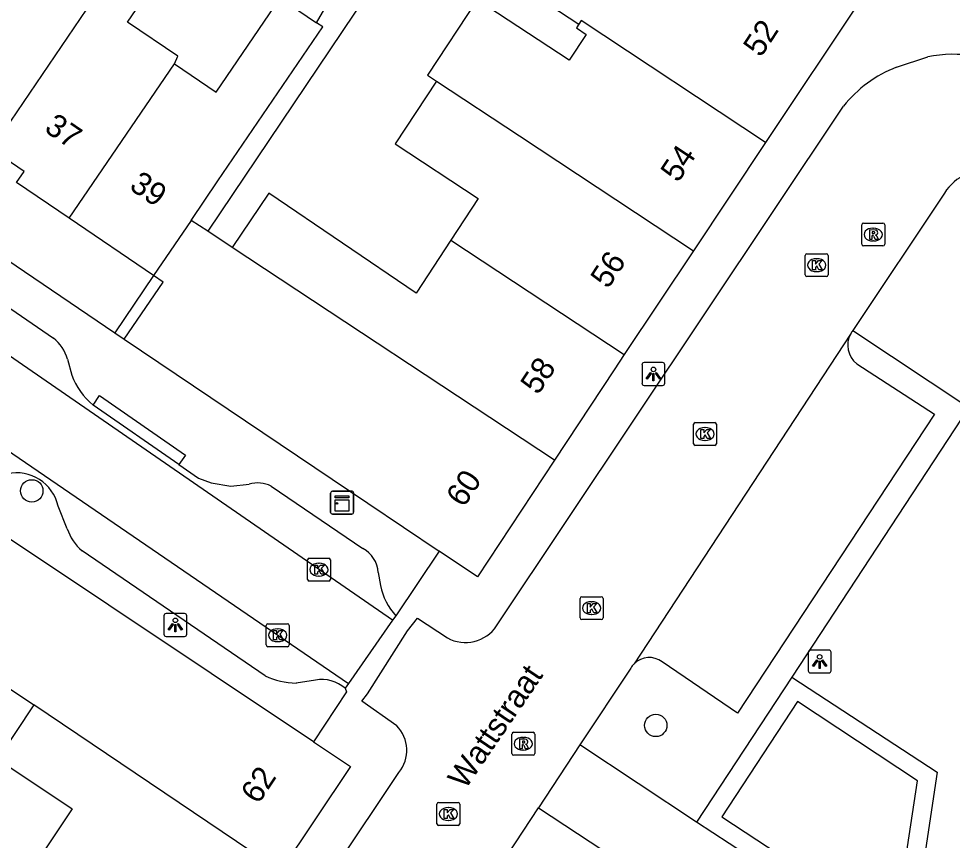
# Model space of a CAD drawing. Extents: x 159280 to 160375, y 384531 to 385872.
# Drawn here: x 159929.07 to 159969.86, y 384755.76 to 384791.65 of the extents above; entities that cross this region are included whole.
import ezdxf

# ---------------------------------------------------------------- set-up
doc = ezdxf.new("R2010")
doc.units = 0
for name, color, linetype in [('IMGEO_Boom', 7, 'Continuous'), ('IMGEO_Groenvoorziening', 7, 'Continuous'), ('IMGEO_Kast', 7, 'Continuous'), ('IMGEO_Kolk', 7, 'Continuous'), ('IMGEO_Lichtpunt', 7, 'Continuous'), ('IMGEO_Openbare_ruimte_label', 7, 'Continuous'), ('IMGEO_Pand', 7, 'Continuous'), ('IMGEO_Pand_nummerreeks', 7, 'Continuous'), ('IMGEO_Parkeervlak_open', 7, 'Continuous'), ('IMGEO_Rijbaan_lokaal_open', 7, 'Continuous'), ('IMGEO_Rioolput', 7, 'Continuous'), ('IMGEO_Voetpad_open', 7, 'Continuous')]:
    doc.layers.add(name, color=color, linetype=linetype)

msp = doc.modelspace()

# ---------------------------------------------------------------- linework, layer by layer
at = {"layer": 'IMGEO_Boom'}
for centre in [(159929.644, 384771.022), (159956.903, 384760.781)]:
    msp.add_circle(centre, 0.489, dxfattribs=at)
at = {"layer": 'IMGEO_Groenvoorziening'}
msp.add_lwpolyline([(159962.846, 384762.885), (159958.69, 384756.557)], dxfattribs=at)
at = {"layer": 'IMGEO_Kast'}
for p, q in [((159942.775, 384771.011), (159943.616, 384771.011)), ((159943.616, 384771.011), (159942.775, 384771.011)), ((159942.7, 384770.086), (159942.7, 384770.927)), ((159942.7, 384770.927), (159942.7, 384770.086)), ((159943.7, 384770.936), (159943.7, 384770.095)), ((159943.7, 384770.095), (159943.7, 384770.936)), ((159943.625, 384770.011), (159942.784, 384770.011)), ((159942.784, 384770.011), (159943.625, 384770.011))]:
    msp.add_line(p, q, dxfattribs=at)
for points in [[(159942.895, 384770.801), (159943.495, 384770.801), (159943.495, 384770.716), (159942.895, 384770.716), (159942.895, 384770.801)], [(159942.895, 384770.626), (159943.495, 384770.626), (159943.495, 384770.137), (159942.895, 384770.137), (159942.895, 384770.626)]]:
    msp.add_lwpolyline(points, dxfattribs=at)
msp.add_circle((159942.979, 384770.475), 0.0377, dxfattribs=at)
for centre, start, end in [((159942.778, 384770.933), 92.4484, 184.2845), ((159942.778, 384770.933), 92.4484, 184.2845), ((159943.622, 384770.933), 2.4484, 94.2845), ((159943.622, 384770.933), 2.4484, 94.2845), ((159942.778, 384770.089), 182.4484, 274.2845), ((159942.778, 384770.089), 182.4484, 274.2845), ((159943.622, 384770.089), 272.4484, 4.2845), ((159943.622, 384770.089), 272.4484, 4.2845)]:
    msp.add_arc(centre, 0.0779, start, end, dxfattribs=at)
at = {"layer": 'IMGEO_Kolk'}
for p, q in [((159963.434, 384780.455), (159963.434, 384781.307)), ((159963.509, 384781.381), (159964.361, 384781.381)), ((159964.435, 384781.307), (159964.435, 384780.455)), ((159963.922, 384781.161), (159963.947, 384781.161)), ((159963.945, 384780.601), (159963.92, 384780.601)), ((159964.361, 384780.381), (159963.509, 384780.381)), ((159958.556, 384773.082), (159958.556, 384773.934)), ((159958.631, 384774.008), (159959.483, 384774.008)), ((159959.557, 384773.934), (159959.557, 384773.082)), ((159959.044, 384773.788), (159959.069, 384773.788)), ((159959.067, 384773.228), (159959.042, 384773.228)), ((159959.483, 384773.008), (159958.631, 384773.008)), ((159941.688, 384767.157), (159941.688, 384768.009)), ((159941.763, 384768.083), (159942.615, 384768.083)), ((159942.176, 384767.863), (159942.201, 384767.863)), ((159942.689, 384768.009), (159942.689, 384767.157)), ((159942.615, 384767.083), (159941.763, 384767.083)), ((159942.199, 384767.303), (159942.174, 384767.303)), ((159953.598, 384765.476), (159953.598, 384766.328)), ((159953.673, 384766.402), (159954.525, 384766.402)), ((159954.086, 384766.182), (159954.111, 384766.182)), ((159954.599, 384766.328), (159954.599, 384765.476)), ((159954.525, 384765.402), (159953.673, 384765.402)), ((159954.109, 384765.622), (159954.084, 384765.622)), ((159939.887, 384764.293), (159939.887, 384765.145)), ((159939.962, 384765.219), (159940.814, 384765.219)), ((159940.375, 384764.999), (159940.4, 384764.999)), ((159940.888, 384765.145), (159940.888, 384764.293)), ((159940.814, 384764.219), (159939.962, 384764.219)), ((159940.398, 384764.439), (159940.373, 384764.439)), ((159947.343, 384756.488), (159947.343, 384757.34)), ((159947.418, 384757.414), (159948.27, 384757.414)), ((159947.831, 384757.194), (159947.856, 384757.194)), ((159948.344, 384757.34), (159948.344, 384756.488)), ((159948.27, 384756.414), (159947.418, 384756.414)), ((159947.854, 384756.634), (159947.829, 384756.634))]:
    msp.add_line(p, q, dxfattribs=at)
for points in [[(159963.434, 384780.455), (159963.434, 384781.307)], [(159963.509, 384781.381), (159964.361, 384781.381)], [(159964.435, 384781.307), (159964.435, 384780.455)], [(159963.755, 384781.081), (159963.878, 384781.081), (159963.878, 384780.93), (159964.008, 384781.081), (159964.172, 384781.081), (159964.026, 384780.93), (159964.179, 384780.681), (159964.027, 384780.681), (159963.942, 384780.845), (159963.878, 384780.778), (159963.878, 384780.681), (159963.755, 384780.681), (159963.755, 384781.081)], [(159964.361, 384780.381), (159963.509, 384780.381)], [(159958.556, 384773.082), (159958.556, 384773.934)], [(159958.631, 384774.008), (159959.483, 384774.008)], [(159959.557, 384773.934), (159959.557, 384773.082)], [(159958.877, 384773.708), (159959, 384773.708), (159959, 384773.557), (159959.13, 384773.708), (159959.294, 384773.708), (159959.148, 384773.557), (159959.301, 384773.308), (159959.149, 384773.308), (159959.064, 384773.472), (159959, 384773.405), (159959, 384773.308), (159958.877, 384773.308), (159958.877, 384773.708)], [(159959.483, 384773.008), (159958.631, 384773.008)], [(159941.688, 384767.157), (159941.688, 384768.009)], [(159941.763, 384768.083), (159942.615, 384768.083)], [(159942.009, 384767.783), (159942.132, 384767.783), (159942.132, 384767.632), (159942.262, 384767.783), (159942.426, 384767.783), (159942.28, 384767.632), (159942.433, 384767.383), (159942.281, 384767.383), (159942.196, 384767.547), (159942.132, 384767.48), (159942.132, 384767.383), (159942.009, 384767.383), (159942.009, 384767.783)], [(159942.689, 384768.009), (159942.689, 384767.157)], [(159942.615, 384767.083), (159941.763, 384767.083)], [(159953.598, 384765.476), (159953.598, 384766.328)], [(159953.673, 384766.402), (159954.525, 384766.402)], [(159954.599, 384766.328), (159954.599, 384765.476)], [(159953.919, 384766.102), (159954.042, 384766.102), (159954.042, 384765.951), (159954.172, 384766.102), (159954.336, 384766.102), (159954.19, 384765.951), (159954.343, 384765.702), (159954.191, 384765.702), (159954.106, 384765.866), (159954.042, 384765.799), (159954.042, 384765.702), (159953.919, 384765.702), (159953.919, 384766.102)], [(159954.525, 384765.402), (159953.673, 384765.402)], [(159939.887, 384764.293), (159939.887, 384765.145)], [(159939.962, 384765.219), (159940.814, 384765.219)], [(159940.208, 384764.919), (159940.331, 384764.919), (159940.331, 384764.768), (159940.461, 384764.919), (159940.625, 384764.919), (159940.479, 384764.768), (159940.632, 384764.519), (159940.48, 384764.519), (159940.395, 384764.683), (159940.331, 384764.616), (159940.331, 384764.519), (159940.208, 384764.519), (159940.208, 384764.919)], [(159940.888, 384765.145), (159940.888, 384764.293)], [(159940.814, 384764.219), (159939.962, 384764.219)], [(159947.343, 384756.488), (159947.343, 384757.34)], [(159947.418, 384757.414), (159948.27, 384757.414)], [(159948.344, 384757.34), (159948.344, 384756.488)], [(159947.664, 384757.114), (159947.787, 384757.114), (159947.787, 384756.963), (159947.917, 384757.114), (159948.081, 384757.114), (159947.935, 384756.963), (159948.088, 384756.714), (159947.936, 384756.714), (159947.851, 384756.878), (159947.787, 384756.811), (159947.787, 384756.714), (159947.664, 384756.714), (159947.664, 384757.114)], [(159948.27, 384756.414), (159947.418, 384756.414)]]:
    msp.add_lwpolyline(points, dxfattribs=at)
for centre, start, end in [((159963.511, 384781.305), 91.552, 178.448), ((159963.511, 384781.305), 91.552, 178.448), ((159964.359, 384781.305), 1.552, 88.448), ((159964.359, 384781.305), 1.552, 88.448), ((159963.511, 384780.457), 181.552, 268.448), ((159963.511, 384780.457), 181.552, 268.448), ((159964.359, 384780.457), 271.552, 358.448), ((159964.359, 384780.457), 271.552, 358.448), ((159958.633, 384773.932), 91.552, 178.448), ((159958.633, 384773.932), 91.552, 178.448), ((159959.481, 384773.932), 1.552, 88.448), ((159959.481, 384773.932), 1.552, 88.448), ((159958.633, 384773.084), 181.552, 268.448), ((159958.633, 384773.084), 181.552, 268.448), ((159959.481, 384773.084), 271.552, 358.448), ((159959.481, 384773.084), 271.552, 358.448), ((159941.765, 384768.007), 91.552, 178.448), ((159941.765, 384768.007), 91.552, 178.448), ((159942.613, 384768.007), 1.552, 88.448), ((159942.613, 384768.007), 1.552, 88.448), ((159941.765, 384767.159), 181.552, 268.448), ((159941.765, 384767.159), 181.552, 268.448), ((159942.613, 384767.159), 271.552, 358.448), ((159942.613, 384767.159), 271.552, 358.448), ((159953.675, 384766.326), 91.552, 178.448), ((159953.675, 384766.326), 91.552, 178.448), ((159954.523, 384766.326), 1.552, 88.448), ((159954.523, 384766.326), 1.552, 88.448), ((159953.675, 384765.478), 181.552, 268.448), ((159953.675, 384765.478), 181.552, 268.448), ((159954.523, 384765.478), 271.552, 358.448), ((159954.523, 384765.478), 271.552, 358.448), ((159939.964, 384765.143), 91.552, 178.448), ((159939.964, 384765.143), 91.552, 178.448), ((159940.812, 384765.143), 1.552, 88.448), ((159940.812, 384765.143), 1.552, 88.448), ((159939.964, 384764.295), 181.552, 268.448), ((159939.964, 384764.295), 181.552, 268.448), ((159940.812, 384764.295), 271.552, 358.448), ((159940.812, 384764.295), 271.552, 358.448), ((159947.42, 384757.338), 91.552, 178.448), ((159947.42, 384757.338), 91.552, 178.448), ((159948.268, 384757.338), 1.552, 88.448), ((159948.268, 384757.338), 1.552, 88.448), ((159947.42, 384756.49), 181.552, 268.448), ((159947.42, 384756.49), 181.552, 268.448), ((159948.268, 384756.49), 271.552, 358.448), ((159948.268, 384756.49), 271.552, 358.448)]:
    msp.add_arc(centre, 0.0765, start, end, dxfattribs=at)
for centre, major_axis, ratio, start_param, end_param in [((159963.921, 384780.881), (-0.387, 0.002), 0.722429, 4.712389, 7.853982), ((159963.946, 384780.881), (-0.39, 0.002), 0.717154, 1.570796, 4.712389), ((159959.043, 384773.508), (-0.387, 0.002), 0.722429, 4.712389, 7.853982), ((159959.068, 384773.508), (-0.39, 0.002), 0.717154, 1.570796, 4.712389), ((159942.175, 384767.583), (-0.387, 0.002), 0.722429, 4.712389, 7.853982), ((159942.2, 384767.583), (-0.39, 0.002), 0.717154, 1.570796, 4.712389), ((159954.085, 384765.902), (-0.387, 0.002), 0.722429, 4.712389, 7.853982), ((159954.11, 384765.902), (-0.39, 0.002), 0.717154, 1.570796, 4.712389), ((159940.374, 384764.719), (-0.387, 0.002), 0.722429, 4.712389, 7.853982), ((159940.399, 384764.719), (-0.39, 0.002), 0.717154, 1.570796, 4.712389), ((159947.83, 384756.914), (-0.387, 0.002), 0.722429, 4.712389, 7.853982), ((159947.855, 384756.914), (-0.39, 0.002), 0.717154, 1.570796, 4.712389)]:
    msp.add_ellipse(centre, major_axis=major_axis, ratio=ratio, start_param=start_param, end_param=end_param, dxfattribs=at)
at = {"layer": 'IMGEO_Lichtpunt'}
for p, q in [((159956.303, 384776.53), (159956.303, 384775.723)), ((159956.303, 384776.53), (159956.303, 384775.723)), ((159957.205, 384776.625), (159956.397, 384776.625)), ((159957.205, 384776.625), (159956.397, 384776.625)), ((159957.299, 384775.723), (159957.299, 384776.53)), ((159957.299, 384775.723), (159957.299, 384776.53)), ((159956.397, 384775.629), (159957.205, 384775.629)), ((159956.397, 384775.629), (159957.205, 384775.629)), ((159935.419, 384765.571), (159935.419, 384764.764)), ((159935.419, 384765.571), (159935.419, 384764.764)), ((159936.321, 384765.666), (159935.513, 384765.666)), ((159936.321, 384765.666), (159935.513, 384765.666)), ((159936.415, 384764.764), (159936.415, 384765.571)), ((159936.415, 384764.764), (159936.415, 384765.571)), ((159935.513, 384764.67), (159936.321, 384764.67)), ((159935.513, 384764.67), (159936.321, 384764.67)), ((159963.564, 384763.975), (159963.564, 384763.168)), ((159963.564, 384763.975), (159963.564, 384763.168)), ((159964.466, 384764.07), (159963.658, 384764.07)), ((159964.466, 384764.07), (159963.658, 384764.07)), ((159964.56, 384763.168), (159964.56, 384763.975)), ((159964.56, 384763.168), (159964.56, 384763.975)), ((159963.658, 384763.074), (159964.466, 384763.074)), ((159963.658, 384763.074), (159964.466, 384763.074))]:
    msp.add_line(p, q, dxfattribs=at)
for points in [[(159956.677, 384776.194), (159956.716, 384776.166), (159956.528, 384775.904), (159956.49, 384775.931), (159956.677, 384776.194)], [(159956.779, 384776.146), (159956.826, 384776.146), (159956.826, 384775.824), (159956.779, 384775.824), (159956.779, 384776.146)], [(159956.889, 384776.166), (159956.927, 384776.193), (159957.114, 384775.931), (159957.075, 384775.903), (159956.889, 384776.166)], [(159935.793, 384765.235), (159935.832, 384765.207), (159935.644, 384764.945), (159935.606, 384764.972), (159935.793, 384765.235)], [(159935.895, 384765.187), (159935.942, 384765.187), (159935.942, 384764.865), (159935.895, 384764.865), (159935.895, 384765.187)], [(159936.005, 384765.207), (159936.043, 384765.234), (159936.23, 384764.972), (159936.191, 384764.944), (159936.005, 384765.207)], [(159963.938, 384763.639), (159963.977, 384763.611), (159963.789, 384763.349), (159963.751, 384763.376), (159963.938, 384763.639)], [(159964.04, 384763.591), (159964.087, 384763.591), (159964.087, 384763.269), (159964.04, 384763.269), (159964.04, 384763.591)], [(159964.15, 384763.611), (159964.188, 384763.638), (159964.375, 384763.376), (159964.336, 384763.348), (159964.15, 384763.611)]]:
    msp.add_lwpolyline(points, dxfattribs=at)
for centre in [(159956.802, 384776.328), (159935.918, 384765.369), (159964.063, 384763.773)]:
    msp.add_circle(centre, 0.0994, dxfattribs=at)
for centre, start, end in [((159956.397, 384776.53), 90, 180), ((159956.397, 384776.53), 90, 180), ((159957.205, 384776.53), 0, 90), ((159957.205, 384776.53), 0, 90), ((159956.397, 384775.723), 180, 270), ((159956.397, 384775.723), 180, 270), ((159957.205, 384775.723), 270, 0), ((159957.205, 384775.723), 270, 360), ((159935.513, 384765.571), 90, 180), ((159935.513, 384765.571), 90, 180), ((159936.321, 384765.571), 0, 90), ((159936.321, 384765.571), 0, 90), ((159935.513, 384764.764), 180, 270), ((159935.513, 384764.764), 180, 270), ((159936.321, 384764.764), 270, 0), ((159936.321, 384764.764), 270, 360), ((159963.658, 384763.975), 90, 180), ((159963.658, 384763.975), 90, 180), ((159964.466, 384763.975), 0, 90), ((159964.466, 384763.975), 0, 90), ((159963.658, 384763.168), 180, 270), ((159963.658, 384763.168), 180, 270), ((159964.466, 384763.168), 270, 0), ((159964.466, 384763.168), 270, 360)]:
    msp.add_arc(centre, 0.0946, start, end, dxfattribs=at)
at = {"layer": 'IMGEO_Pand'}
for points in [[(159949.334, 384800.325), (159951.812, 384798.686), (159948.987, 384794.413), (159953.54, 384791.402)], [(159933.975, 384794.928), (159927.866, 384785.95)], [(159935.876, 384789.676), (159936.022, 384790.008), (159933.829, 384791.499), (159935.47, 384793.912), (159935.276, 384794.044)], [(159935.876, 384789.676), (159937.7, 384788.436), (159940.499, 384792.553), (159942.089, 384791.472)], [(159953.54, 384791.402), (159953.434, 384791.241), (159953.862, 384790.958), (159953.122, 384789.833), (159949.098, 384792.479), (159946.931, 384789.184), (159947.328, 384788.922)], [(159965.877, 384792.509), (159961.702, 384786.245)], [(159936.607, 384782.839), (159937.777, 384784.56), (159942.353, 384791.292), (159942.089, 384791.472)], [(159961.702, 384786.245), (159953.647, 384791.564), (159953.54, 384791.402)], [(159931.283, 384782.927), (159935.876, 384789.676)], [(159947.328, 384788.922), (159945.521, 384786.186), (159949.148, 384783.791), (159947.954, 384781.975)], [(159947.328, 384788.922), (159950.95, 384786.53), (159958.548, 384781.513)], [(159961.702, 384786.245), (159958.548, 384781.513)], [(159931.283, 384782.927), (159928.98, 384784.492), (159929.305, 384784.971), (159927.866, 384785.95)], [(159947.954, 384781.975), (159946.433, 384779.662), (159940.001, 384784.024), (159938.397, 384781.657)], [(159934.966, 384780.424), (159931.283, 384782.927)], [(159936.607, 384782.839), (159934.966, 384780.424)], [(159937.33, 384782.362), (159936.607, 384782.839)], [(159938.397, 384781.657), (159937.33, 384782.362)], [(159952.475, 384772.36), (159938.397, 384781.657)], [(159947.954, 384781.975), (159955.525, 384776.977)], [(159958.548, 384781.513), (159955.525, 384776.977)], [(159933.683, 384777.648), (159935.379, 384780.143), (159934.966, 384780.424)], [(159933.683, 384777.648), (159942.761, 384771.531), (159947.447, 384768.384)], [(159955.525, 384776.977), (159955.081, 384776.311), (159952.475, 384772.36)], [(159952.475, 384772.36), (159949.115, 384767.264), (159947.447, 384768.384)], [(159941.948, 384760.067), (159928.533, 384769.015), (159928.216, 384769.226)], [(159925.251, 384764.675), (159929.734, 384761.676)], [(159929.734, 384761.676), (159928.152, 384759.312), (159931.409, 384757.133), (159930.098, 384755.174), (159931.076, 384754.52)], [(159940.51, 384754.414), (159929.734, 384761.676)], [(159941.948, 384760.067), (159943.565, 384758.989), (159940.51, 384754.414)]]:
    msp.add_lwpolyline(points, dxfattribs=at)
at = {"layer": 'IMGEO_Parkeervlak_open'}
msp.add_lwpolyline([(159965.683, 384776.579), (159969.074, 384774.378), (159960.473, 384761.317), (159957.187, 384763.556)], dxfattribs=at)
for centre, radius, start, end in [((159966.32, 384777.387), 1.029, 151.7372, 231.7322), ((159956.62, 384762.804), 0.941, 52.9946, 134.6459)]:
    msp.add_arc(centre, radius, start, end, dxfattribs=at)
at = {"layer": 'IMGEO_Rijbaan_lokaal_open'}
for points in [[(159945.396, 384765.37), (159926.959, 384778.09), (159908.324, 384790.738), (159887.611, 384804.749)], [(159885.702, 384801.937), (159896.121, 384794.85), (159926.868, 384773.971), (159943.479, 384762.606)], [(159967.424, 384789.53), (159968.788, 384789.979)], [(159949.951, 384765.129), (159965.104, 384787.823)], [(159969.518, 384784.029), (159965.512, 384778.023)], [(159965.414, 384777.874), (159955.959, 384763.474)], [(159945.396, 384765.37), (159943.479, 384762.606)], [(159945.586, 384760.763), (159944.062, 384761.845), (159944.309, 384762.159), (159946.052, 384764.917), (159946.494, 384765.461), (159947.799, 384764.604)], [(159955.812, 384763.287), (159953.587, 384759.934)], [(159953.587, 384759.934), (159951.777, 384757.185)], [(159931.969, 384738.216), (159945.68, 384758.724)], [(159948.735, 384752.544), (159951.777, 384757.185)]]:
    msp.add_lwpolyline(points, dxfattribs=at)
for centre, radius, start, end in [((159969.907, 384784.435), 5.656, 80.4239, 101.4116), ((159969.404, 384784.408), 5.491, 111.1402, 141.5493), ((159971.245, 384782.971), 2.025, 76.1085, 148.5084), ((159966.459, 384777.294), 1.195, 142.388, 150.9447), ((159948.587, 384766.048), 1.645, 241.3842, 326.0359), ((159956.587, 384762.829), 0.9, 134.237, 149.4215), ((159944.491, 384759.691), 1.533, 320.8841, 44.395)]:
    msp.add_arc(centre, radius, start, end, dxfattribs=at)
at = {"layer": 'IMGEO_Rioolput'}
for p, q in [((159965.904, 384781.793), (159965.904, 384782.645)), ((159965.979, 384782.719), (159966.831, 384782.719)), ((159966.392, 384782.499), (159966.417, 384782.499)), ((159966.905, 384782.645), (159966.905, 384781.793)), ((159966.831, 384781.719), (159965.979, 384781.719)), ((159966.415, 384781.939), (159966.39, 384781.939)), ((159950.615, 384759.553), (159950.615, 384760.405)), ((159950.69, 384760.479), (159951.542, 384760.479)), ((159951.616, 384760.405), (159951.616, 384759.553)), ((159951.103, 384760.259), (159951.128, 384760.259)), ((159951.126, 384759.699), (159951.101, 384759.699)), ((159951.542, 384759.479), (159950.69, 384759.479))]:
    msp.add_line(p, q, dxfattribs=at)
for points in [[(159965.904, 384781.793), (159965.904, 384782.645)], [(159965.979, 384782.719), (159966.831, 384782.719)], [(159966.905, 384782.645), (159966.905, 384781.793)], [(159966.493, 384782.417), (159966.241, 384782.419), (159966.241, 384782.019)], [(159966.241, 384782.019), (159966.365, 384782.019), (159966.365, 384782.181), (159966.376, 384782.181)], [(159966.419, 384782.338), (159966.365, 384782.338), (159966.365, 384782.257)], [(159966.365, 384782.257), (159966.417, 384782.257)], [(159966.423, 384782.152), (159966.494, 384782.019), (159966.634, 384782.019), (159966.569, 384782.145)], [(159966.831, 384781.719), (159965.979, 384781.719)], [(159950.615, 384759.553), (159950.615, 384760.405)], [(159950.69, 384760.479), (159951.542, 384760.479)], [(159951.616, 384760.405), (159951.616, 384759.553)], [(159951.204, 384760.177), (159950.952, 384760.179), (159950.952, 384759.779)], [(159951.13, 384760.098), (159951.076, 384760.098), (159951.076, 384760.017)], [(159951.076, 384760.017), (159951.128, 384760.017)], [(159950.952, 384759.779), (159951.076, 384759.779), (159951.076, 384759.941), (159951.087, 384759.941)], [(159951.134, 384759.912), (159951.205, 384759.779), (159951.345, 384759.779), (159951.28, 384759.905)], [(159951.542, 384759.479), (159950.69, 384759.479)]]:
    msp.add_lwpolyline(points, dxfattribs=at)
for centre, radius, start, end in [((159965.981, 384782.643), 0.0765, 91.552, 178.448), ((159965.981, 384782.643), 0.0765, 91.552, 178.448), ((159966.829, 384782.643), 0.0765, 1.552, 88.448), ((159966.829, 384782.643), 0.0765, 1.552, 88.448), ((159966.375, 384782.128), 0.0533, 26.0293, 88.6989), ((159966.401, 384782.446), 0.19, 274.7715, 282.9687), ((159966.425, 384782.242), 0.0964, 77.0061, 93.1865), ((159966.439, 384782.299), 0.0378, 276.6634, 79.6772), ((159966.492, 384782.307), 0.109, 350.3612, 89.416), ((159966.49, 384782.307), 0.112, 277.5842, 350.9817), ((159966.474, 384782.092), 0.108, 29.5134, 73.7905), ((159965.981, 384781.795), 0.0765, 181.552, 268.448), ((159965.981, 384781.795), 0.0765, 181.552, 268.448), ((159966.829, 384781.795), 0.0765, 271.552, 358.448), ((159966.829, 384781.795), 0.0765, 271.552, 358.448), ((159950.692, 384760.403), 0.0765, 91.552, 178.448), ((159950.692, 384760.403), 0.0765, 91.552, 178.448), ((159951.54, 384760.403), 0.0765, 1.552, 88.448), ((159951.54, 384760.403), 0.0765, 1.552, 88.448), ((159951.112, 384760.206), 0.19, 274.7715, 282.9687), ((159951.136, 384760.002), 0.0964, 77.0061, 93.1865), ((159951.15, 384760.059), 0.0378, 276.6634, 79.6772), ((159951.203, 384760.067), 0.109, 350.3612, 89.416), ((159951.201, 384760.067), 0.112, 277.5842, 350.9817), ((159951.086, 384759.888), 0.0533, 26.0293, 88.6989), ((159951.185, 384759.852), 0.108, 29.5134, 73.7905), ((159950.692, 384759.555), 0.0765, 181.552, 268.448), ((159950.692, 384759.555), 0.0765, 181.552, 268.448), ((159951.54, 384759.555), 0.0765, 271.552, 358.448), ((159951.54, 384759.555), 0.0765, 271.552, 358.448)]:
    msp.add_arc(centre, radius, start, end, dxfattribs=at)
for centre, major_axis, ratio, start_param, end_param in [((159966.391, 384782.219), (-0.387, 0.002), 0.722429, 4.712389, 7.853982), ((159966.416, 384782.219), (-0.39, 0.002), 0.717154, 1.570796, 4.712389), ((159951.102, 384759.979), (-0.387, 0.002), 0.722429, 4.712389, 7.853982), ((159951.127, 384759.979), (-0.39, 0.002), 0.717154, 1.570796, 4.712389)]:
    msp.add_ellipse(centre, major_axis=major_axis, ratio=ratio, start_param=start_param, end_param=end_param, dxfattribs=at)
at = {"layer": 'IMGEO_Voetpad_open'}
for points in [[(159857.677, 384829.243), (159933.27, 384777.928)], [(159949.334, 384800.325), (159943.736, 384791.88), (159937.33, 384782.362)], [(159942.089, 384791.472), (159945.066, 384796.62), (159941.887, 384798.741)], [(159923.31, 384782.69), (159930.592, 384777.696)], [(159934.966, 384780.424), (159933.27, 384777.928)], [(159965.512, 384778.023), (159970.581, 384774.664), (159962.846, 384762.885)], [(159933.27, 384777.928), (159933.683, 384777.648)], [(159931.202, 384776.777), (159931.389, 384776.081)], [(159932.321, 384774.773), (159932.606, 384775.184), (159936.358, 384772.584), (159936.068, 384772.177)], [(159936.068, 384772.177), (159932.321, 384774.773)], [(159936.068, 384772.177), (159936.924, 384771.584), (159937.485, 384771.371), (159938.339, 384771.222), (159939.138, 384771.322)], [(159940.104, 384771.234), (159944.104, 384768.507)], [(159931.19, 384769.371), (159930.795, 384770.357)], [(159939.837, 384762.948), (159931.838, 384768.402)], [(159947.447, 384768.384), (159945.552, 384765.562)], [(159944.779, 384767.462), (159944.88, 384766.889)], [(159945.552, 384765.562), (159945.396, 384765.37)], [(159962.846, 384762.885), (159969.196, 384758.743), (159967.965, 384750.5), (159958.69, 384756.557)], [(159942.037, 384762.762), (159941.201, 384762.624)], [(159943.479, 384762.606), (159943.334, 384762.401)], [(159943.334, 384762.401), (159943.396, 384762.244), (159941.948, 384760.067)], [(159959.791, 384756.787), (159967.352, 384751.824), (159968.344, 384758.36), (159963.096, 384761.824), (159959.791, 384756.787)], [(159958.69, 384756.557), (159953.587, 384759.934)], [(159951.777, 384757.185), (159956.896, 384753.818)]]:
    msp.add_lwpolyline(points, dxfattribs=at)
for centre, radius, start, end in [((159929.382, 384776.231), 1.9, 16.698, 50.4516), ((159934.303, 384777.171), 3.111, 200.5113, 230.4313), ((159928.971, 384769.945), 1.87, 12.7189, 102.0881), ((159939.503, 384769.981), 1.39, 64.3716, 105.2182), ((159933.206, 384770.018), 2.117, 197.7904, 229.7533), ((159943.511, 384767.383), 1.271, 3.5469, 62.1726), ((159947.462, 384767.363), 2.625, 190.4001, 223.3157), ((159941.324, 384766.174), 3.552, 245.2556, 268.02), ((159942.315, 384761.249), 1.538, 48.4877, 100.4049)]:
    msp.add_arc(centre, radius, start, end, dxfattribs=at)

# ---------------------------------------------------------------- texts
at = {"layer": 'IMGEO_Openbare_ruimte_label'}
msp.add_text('Wattstraat', height=1, rotation=55.7217, dxfattribs=at).set_placement((159948.579, 384757.942))
at = {"layer": 'IMGEO_Pand_nummerreeks'}
for s, rotation, p in [('52', 56.5624, (159961.492, 384789.917)), ('37', 325.76, (159930.143, 384786.751)), ('54', 56.5681, (159957.881, 384784.448)), ('39', 325.8001, (159933.857, 384784.225)), ('56', 56.5681, (159954.819, 384779.81)), ('58', 56.5681, (159951.76, 384775.175)), ('60', 56.5624, (159948.514, 384770.259)), ('62', 56.2186, (159939.538, 384757.303))]:
    msp.add_text(s, height=1, rotation=rotation, dxfattribs=at).set_placement(p)

doc.saveas('drawing.dxf')
